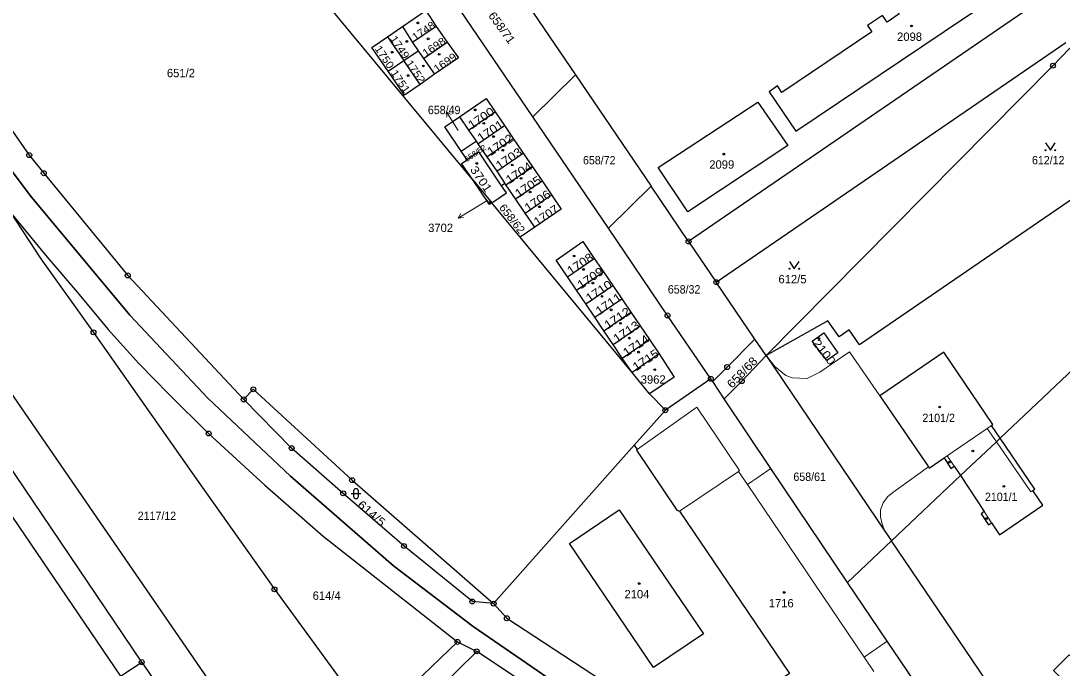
# Model space of a CAD drawing. Extents: x -679733 to -673243, y -1075091 to -1066557.
# Drawn here: x -675852.7 to -675641.2, y -1071377.5 to -1071246 of the extents above; entities that cross this region are included whole.
import ezdxf
from ezdxf.enums import TextEntityAlignment as Align

# ---------------------------------------------------------------- set-up
doc = ezdxf.new("R2010")
doc.units = 0
doc.header["$LTSCALE"] = 0.68
for name, color, linetype, lineweight in [('1', 7, 'Continuous', 25), ('3', 7, 'Continuous', 25), ('4', 7, 'Continuous', 13), ('5', 7, 'Continuous', 25), ('6', 7, 'Continuous', 35), ('7', 7, 'Continuous', 13), ('8', 7, 'Continuous', 25)]:
    doc.layers.add(name, color=color, linetype=linetype, lineweight=lineweight)
doc.layers.add('2', color=7, linetype='Continuous')

msp = doc.modelspace()

# ---------------------------------------------------------------- linework, layer by layer
at = {"layer": '1'}
for p, q in [((-675775.16, -1071247.14), (-675773.18, -1071250.45)), ((-675768.34, -1071247.14), (-675773.18, -1071250.45)), ((-675711.45, -1071299.09), (-675640.44, -1071250.45)), ((-675778.11, -1071256.26), (-675774.94, -1071254.09)), ((-675771.61, -1071258.96), (-675774.94, -1071254.09)), ((-675770.94, -1071253.64), (-675768.66, -1071256.87)), ((-675768.66, -1071256.87), (-675771.61, -1071258.96)), ((-675748.74, -1071265.5), (-675740.03, -1071257)), ((-675759.88, -1071270.97), (-675754.48, -1071267.28)), ((-675763.25, -1071272.51), (-675760.23, -1071270.45)), ((-675756.05, -1071276.58), (-675750.66, -1071272.9)), ((-675754.19, -1071279.32), (-675748.8, -1071275.64)), ((-675760.93, -1071278.3), (-675757.05, -1071283)), ((-675752.24, -1071282.18), (-675746.85, -1071278.5)), ((-675750.29, -1071285.05), (-675744.91, -1071281.37)), ((-675741.69, -1071297.98), (-675736.23, -1071294.25)), ((-675739.85, -1071300.71), (-675734.38, -1071296.98)), ((-675737.97, -1071303.5), (-675732.48, -1071299.76)), ((-675736.15, -1071306.2), (-675730.65, -1071302.45)), ((-675734.29, -1071308.95), (-675728.79, -1071305.19)), ((-675732.42, -1071311.72), (-675726.91, -1071307.96)), ((-675730.54, -1071314.51), (-675725.02, -1071310.73)), ((-675701.34, -1071314.01), (-675703.63, -1071310.63)), ((-675723.03, -1071313.66), (-675728.56, -1071317.44)), ((-675728.12, -1071332.22), (-675756.68, -1071364.37)), ((-675661.86, -1071338.37), (-675675.87, -1071351.59)), ((-675781.29, -1071388.68), (-675764, -1071372.14)), ((-675828.15, -1071376.24), (-675817.07, -1071392.61))]:
    msp.add_line(p, q, dxfattribs=at)
for points in [[(-675828.15, -1071376.24), (-675863.07, -1071324.61), (-675918.9, -1071243.14), (-675974.74, -1071161.07), (-676000.25, -1071117.38), (-676033.26, -1071055.17), (-676034.84, -1071052.11), (-676046.89, -1071024.68), (-676041.61, -1071015.35)], [(-675733.36, -1071288.15), (-675748.74, -1071265.5), (-675769.02, -1071235.61), (-675786.01, -1071210.59), (-675787.82, -1071207.93), (-675847.1, -1071120.6)], [(-675918.01, -1071130.85), (-675918.58, -1071131.4), (-675920.58, -1071133.87), (-675931.7, -1071157.01), (-675894.21, -1071211.19), (-675851, -1071273.28), (-675848.04, -1071276.97), (-675830.99, -1071297.72), (-675807.43, -1071322.9)], [(-675777.54, -1071201.72), (-675775.95, -1071204.06), (-675760.4, -1071226.97), (-675740.03, -1071257), (-675724.68, -1071279.62)], [(-675757.05, -1071283), (-675757.52, -1071283.32), (-675760.93, -1071278.3), (-675810.32, -1071218.7)], [(-675621.91, -1071225.55), (-675717.08, -1071290.82), (-675711.45, -1071299.09)], [(-675775.16, -1071247.14), (-675770.43, -1071243.9), (-675768.34, -1071247.14), (-675766.09, -1071250.33)], [(-675778.11, -1071256.26), (-675781.42, -1071251.41), (-675778.25, -1071249.25), (-675775.16, -1071247.14)], [(-675778.25, -1071249.25), (-675774.94, -1071254.09), (-675772.02, -1071252.09)], [(-675773.18, -1071250.45), (-675772.02, -1071252.09), (-675770.94, -1071253.64), (-675766.09, -1071250.33)], [(-675766.09, -1071250.33), (-675763.81, -1071253.56), (-675768.66, -1071256.87)], [(-675639.66, -1071251.6), (-675638.75, -1071252.92), (-675625.34, -1071272.75), (-675682.36, -1071311.83), (-675684.46, -1071308.79), (-675686.52, -1071310.21), (-675688.79, -1071306.91), (-675701.34, -1071314.01)], [(-675701.34, -1071314.01), (-675643.08, -1071255.13), (-675639.66, -1071251.6)], [(-675771.61, -1071258.96), (-675774.78, -1071261.13), (-675778.11, -1071256.26)], [(-675763.61, -1071265.49), (-675758.21, -1071261.8), (-675756.36, -1071264.52), (-675754.48, -1071267.28)], [(-675763.25, -1071272.51), (-675766.62, -1071267.55), (-675763.61, -1071265.49)], [(-675763.61, -1071265.49), (-675761.76, -1071268.2), (-675756.36, -1071264.52)], [(-675754.48, -1071267.28), (-675752.68, -1071269.93), (-675750.66, -1071272.9), (-675748.8, -1071275.64), (-675746.85, -1071278.5), (-675744.91, -1071281.37)], [(-675761.76, -1071268.2), (-675760.23, -1071270.45), (-675759.88, -1071270.97), (-675758.08, -1071273.61), (-675752.68, -1071269.93)], [(-675760.93, -1071278.3), (-675763.17, -1071275.02), (-675762.05, -1071274.26), (-675763.25, -1071272.51)], [(-675755.05, -1071279.5), (-675759.68, -1071272.64), (-675762.05, -1071274.26)], [(-675758.08, -1071273.61), (-675756.05, -1071276.58), (-675754.38, -1071279.05)], [(-675757.05, -1071283), (-675754.05, -1071280.97), (-675755.05, -1071279.5)], [(-675752.24, -1071282.18), (-675754.19, -1071279.32), (-675754.38, -1071279.05), (-675755.05, -1071279.5)], [(-675717.08, -1071290.82), (-675724.68, -1071279.62), (-675733.36, -1071288.15)], [(-675748.32, -1071287.94), (-675750.29, -1071285.05), (-675752.24, -1071282.18)], [(-675744.91, -1071281.37), (-675742.94, -1071284.26), (-675748.32, -1071287.94), (-675751.28, -1071289.97)], [(-675721.8, -1071325.1), (-675725.02, -1071321.79), (-675728.56, -1071317.44), (-675751.28, -1071289.97), (-675757.05, -1071283)], [(-675854.82, -1071284.95), (-675848.63, -1071294.37), (-675837.94, -1071309.28), (-675816.23, -1071340.27), (-675801.2, -1071361.46), (-675781.29, -1071388.68)], [(-675854.82, -1071284.95), (-675847.64, -1071293.68), (-675841.21, -1071301.18), (-675834.97, -1071308.68), (-675828.73, -1071315.58), (-675822.64, -1071321.8), (-675814.56, -1071329.82), (-675803.16, -1071340.34), (-675791.31, -1071350.7), (-675764, -1071372.14), (-675760.12, -1071374.06)], [(-675712.56, -1071318.72), (-675721.36, -1071305.84), (-675733.36, -1071288.15)], [(-675741.69, -1071297.98), (-675743.99, -1071294.59), (-675738.54, -1071290.86), (-675736.23, -1071294.25), (-675734.38, -1071296.98)], [(-675612.57, -1071291.1), (-675610.7, -1071293.87), (-675610.59, -1071297.11), (-675612.23, -1071298.9), (-675618.14, -1071303.25), (-675629.29, -1071309.43), (-675630.15, -1071308.44), (-675653.82, -1071330.79)], [(-675847.63, -1071414.41), (-675850.21, -1071416.33), (-675866.27, -1071371.22), (-675873.33, -1071374.74), (-675886.25, -1071340.1), (-675896.49, -1071301.05), (-675888.9, -1071295.99), (-675877.65, -1071312.62), (-675832.44, -1071379.13), (-675828.15, -1071376.24)], [(-675734.38, -1071296.98), (-675732.48, -1071299.76), (-675730.65, -1071302.45), (-675728.79, -1071305.19), (-675726.91, -1071307.96), (-675725.02, -1071310.73), (-675723.03, -1071313.66)], [(-675728.56, -1071317.44), (-675730.54, -1071314.51), (-675732.42, -1071311.72), (-675734.29, -1071308.95), (-675736.15, -1071306.2), (-675737.97, -1071303.5), (-675739.85, -1071300.71), (-675741.69, -1071297.98)], [(-675712.17, -1071319.29), (-675709.25, -1071316.33), (-675703.63, -1071310.63), (-675711.45, -1071299.09)], [(-675867.83, -1071302.12), (-675854.84, -1071321.36), (-675808.93, -1071388.15)], [(-675723.03, -1071313.66), (-675720.04, -1071318.36), (-675725.02, -1071321.79)], [(-675709.83, -1071322.78), (-675706.28, -1071319.19), (-675701.34, -1071314.01)], [(-675701.34, -1071314.01), (-675677.19, -1071349.64), (-675675.87, -1071351.59)], [(-675653.82, -1071330.79), (-675655.58, -1071328.21), (-675655.29, -1071328.01), (-675665.22, -1071313.29), (-675678.27, -1071322.17), (-675668.38, -1071336.61), (-675668.21, -1071336.86), (-675665.2, -1071334.79), (-675663.79, -1071336.91), (-675663.12, -1071336.47), (-675661.86, -1071338.37)], [(-675712.56, -1071318.72), (-675721.8, -1071325.1), (-675728.12, -1071332.22)], [(-675684.83, -1071360.05), (-675700.35, -1071336.92), (-675709.83, -1071322.78), (-675712.17, -1071319.29), (-675712.56, -1071318.72)], [(-675807.43, -1071322.9), (-675805.49, -1071320.85), (-675785.42, -1071339.3), (-675756.68, -1071364.37)], [(-675756.68, -1071364.37), (-675761, -1071363.94), (-675774.88, -1071352.67), (-675787.22, -1071341.98), (-675797.7, -1071332.78), (-675807.43, -1071322.9)], [(-675653.82, -1071330.79), (-675654.56, -1071331.48), (-675661.86, -1071338.37)], [(-675661.86, -1071338.37), (-675657.02, -1071345.68), (-675657.69, -1071346.12), (-675656.19, -1071348.37), (-675655.53, -1071347.93), (-675653.91, -1071350.38), (-675645.13, -1071344.38), (-675647.18, -1071341.38), (-675646.76, -1071341.1), (-675653.82, -1071330.79)], [(-675728.12, -1071332.22), (-675727.53, -1071333.07), (-675727.69, -1071333.19), (-675719.45, -1071345.36), (-675718.91, -1071345.6), (-675696.57, -1071378.57), (-675700.3, -1071381.1), (-675695.5, -1071388.17), (-675691.77, -1071385.65), (-675691.39, -1071386.22), (-675683.15, -1071398.77), (-675664.28, -1071390.81)], [(-675641.41, -1071402.47), (-675675.87, -1071351.59), (-675684.83, -1071360.05)], [(-675664.28, -1071390.81), (-675669.88, -1071382.11), (-675676.73, -1071372.01), (-675684.83, -1071360.05)], [(-675756.68, -1071364.37), (-675753.98, -1071367.34), (-675717.68, -1071391.05), (-675698.75, -1071406.23)], [(-675743.35, -1071385.17), (-675760.12, -1071374.06), (-675782.59, -1071396.19)]]:
    msp.add_lwpolyline(points, dxfattribs=at)
for points in [[(-675698.11, -1071260.57), (-675699, -1071259.25), (-675700.72, -1071260.46), (-675695.33, -1071268.43), (-675660.84, -1071245.27), (-675639.9, -1071231.48), (-675644.56, -1071224.62), (-675665.34, -1071238.69), (-675669.39, -1071241.4), (-675672.55, -1071243.47), (-675673.46, -1071242.13), (-675675.19, -1071243.26), (-675674.28, -1071244.61), (-675676.77, -1071246.28), (-675677.68, -1071244.94), (-675680.72, -1071246.98), (-675679.84, -1071248.28)], [(-675723.24, -1071275.83), (-675703, -1071262.51), (-675696.89, -1071271.35), (-675717.22, -1071284.81)], [(-675686.8, -1071313.41), (-675689.03, -1071315.01), (-675691.98, -1071311.04), (-675689.58, -1071309.38)], [(-675724.19, -1071377.33), (-675741.28, -1071352.18), (-675731.16, -1071345.31), (-675714.08, -1071370.47)], [(-675641.68, -1071382.98), (-675639.84, -1071381.14), (-675643, -1071377.98), (-675639.77, -1071374.75), (-675636.61, -1071377.91), (-675619.55, -1071361.2), (-675611.99, -1071368.93), (-675634.15, -1071390.66)]]:
    msp.add_lwpolyline(points, close=True, dxfattribs=at)
at = {"layer": '3'}
for p, q in [((-675785.141, -1071341.531), (-675785.141, -1071342.532)), ((-675784.139, -1071342.532), (-675784.139, -1071341.531)), ((-675785.641, -1071342.031), (-675783.639, -1071342.031))]:
    msp.add_line(p, q, dxfattribs=at)
for points in [[(-675644.6, -1071270.789), (-675643.6, -1071272.29), (-675642.6, -1071270.789)], [(-675696.61, -1071294.859), (-675695.61, -1071296.36), (-675694.61, -1071294.859)]]:
    msp.add_lwpolyline(points, dxfattribs=at)
for centre in [(-675644.6, -1071272.2895), (-675642.6, -1071272.2895), (-675696.61, -1071296.3595), (-675694.61, -1071296.3595)]:
    msp.add_circle(centre, 0.1, dxfattribs=at)
for centre, start, end in [((-675784.64, -1071341.5309), 0, 180), ((-675784.64, -1071342.5309), 180, 359.98789)]:
    msp.add_arc(centre, 0.5, start, end, dxfattribs=at)
at = {"layer": '4'}
for p, q in [((-675699.55, -1071316.19), (-675701.34, -1071314.01)), ((-675684.42, -1071313.25), (-675690.41, -1071317.35)), ((-675678.27, -1071322.17), (-675684.42, -1071313.25)), ((-675697.32, -1071318.02), (-675699.55, -1071316.19)), ((-675695.99, -1071318.54), (-675697.32, -1071318.02)), ((-675690.41, -1071317.35), (-675693.03, -1071318.62)), ((-675693.03, -1071318.62), (-675695.99, -1071318.54)), ((-675727.53, -1071333.07), (-675715.42, -1071324.49)), ((-675715.42, -1071324.49), (-675706.72, -1071337.34)), ((-675664.53, -1071334.35), (-675656.41, -1071328.78)), ((-675656.41, -1071328.78), (-675655.58, -1071328.21)), ((-675656.41, -1071328.78), (-675654.56, -1071331.48)), ((-675654.56, -1071331.48), (-675647.59, -1071341.67)), ((-675665.2, -1071334.79), (-675664.53, -1071334.35)), ((-675664.53, -1071334.35), (-675663.12, -1071336.47)), ((-675706.97, -1071337.51), (-675718.91, -1071345.6)), ((-675706.72, -1071337.34), (-675706.97, -1071337.51)), ((-675706.97, -1071337.51), (-675705.13, -1071340.19)), ((-675705.13, -1071340.19), (-675700.35, -1071336.92)), ((-675668.38, -1071336.61), (-675675.63, -1071341.78)), ((-675705.13, -1071340.19), (-675681.43, -1071375.23)), ((-675647.59, -1071341.67), (-675647.18, -1071341.38)), ((-675676.68, -1071342.7), (-675677.54, -1071343.91)), ((-675675.63, -1071341.78), (-675676.68, -1071342.7)), ((-675677.54, -1071343.91), (-675678.09, -1071345.29)), ((-675657.02, -1071345.68), (-675655.53, -1071347.93)), ((-675677.74, -1071348.26), (-675677.19, -1071349.64)), ((-675681.43, -1071375.23), (-675676.73, -1071372.01)), ((-675681.43, -1071375.23), (-675679.45, -1071378.13))]:
    msp.add_line(p, q, dxfattribs=at)
msp.add_lwpolyline([(-675678.09, -1071345.29), (-675678.08, -1071346.73), (-675677.74, -1071348.26)], dxfattribs=at)
at = {"layer": '5'}
for centre in [(-675772.0668, -1071246.4392), (-675671.8068, -1071247.0592), (-675774.2968, -1071250.2092), (-675769.9768, -1071249.6792), (-675777.2768, -1071252.3892), (-675767.7468, -1071252.8292), (-675770.9568, -1071255.1892), (-675774.0268, -1071257.1392), (-675760.4168, -1071264.1092), (-675758.6668, -1071266.8392), (-675756.6868, -1071269.5192), (-675754.8168, -1071272.2992), (-675709.9368, -1071273.0792), (-675760.1068, -1071274.9692), (-675752.8968, -1071275.2992), (-675751.0968, -1071278.0092), (-675749.2568, -1071280.7892), (-675757.5168, -1071282.8692), (-675747.3668, -1071283.7792), (-675740.3368, -1071293.7692), (-675738.4368, -1071296.5092), (-675736.5168, -1071299.2692), (-675734.6768, -1071301.9592), (-675732.8268, -1071304.7092), (-675730.9268, -1071307.4392), (-675729.1068, -1071310.4492), (-675690.5968, -1071310.5492), (-675727.2468, -1071313.2992), (-675723.9568, -1071316.8492), (-675666.0768, -1071324.4492), (-675659.3368, -1071333.3692), (-675664.1668, -1071335.6592), (-675653.0368, -1071340.5392), (-675656.5568, -1071347.0992), (-675727.0968, -1071360.2892), (-675697.6468, -1071362.0892)]:
    msp.add_circle(centre, 0.175, dxfattribs=at)
at = {"layer": '6'}
for p, q in [((-675850.79, -1071281.48), (-675864.57, -1071263.24)), ((-675830.58, -1071305.81), (-675850.79, -1071281.48)), ((-675814.69, -1071322.64), (-675830.58, -1071305.81)), ((-675797.91, -1071338.51), (-675814.69, -1071322.64)), ((-675776.99, -1071356.66), (-675797.91, -1071338.51)), ((-675760.84, -1071369), (-675776.99, -1071356.66)), ((-675715.13, -1071400.38), (-675760.84, -1071369))]:
    msp.add_line(p, q, dxfattribs=at)
at = {"layer": '7'}
for p, q in [((-675766.26, -1071264.475), (-675766.154, -1071265.59)), ((-675763.912, -1071286.076), (-675762.796, -1071285.989))]:
    msp.add_line(p, q, dxfattribs=at)
for points in [[(-675763.86, -1071268.29), (-675764.67, -1071267.02), (-675766.26, -1071264.475), (-675765.305, -1071265.059)], [(-675757.84, -1071282.44), (-675761.34, -1071284.53), (-675763.912, -1071286.076), (-675763.312, -1071285.131)]]:
    msp.add_lwpolyline(points, dxfattribs=at)
at = {"layer": '8'}
for centre, radius in [((-675643.08, -1071255.1299), 0.5), ((-675643.08, -1071255.1299), 0.0303), ((-675851, -1071273.2799), 0.5), ((-675851, -1071273.2799), 0.0303), ((-675848.04, -1071276.9699), 0.5), ((-675848.04, -1071276.9699), 0.0303), ((-675717.08, -1071290.8199), 0.5), ((-675717.08, -1071290.8199), 0.0303), ((-675830.99, -1071297.7199), 0.5), ((-675830.99, -1071297.7199), 0.0303), ((-675711.45, -1071299.0899), 0.5), ((-675711.45, -1071299.0899), 0.0303), ((-675721.36, -1071305.8399), 0.5), ((-675721.36, -1071305.8399), 0.0303), ((-675837.94, -1071309.2799), 0.5), ((-675837.94, -1071309.2799), 0.0303), ((-675709.25, -1071316.3299), 0.5), ((-675709.25, -1071316.3299), 0.0303), ((-675712.56, -1071318.7199), 0.5), ((-675805.49, -1071320.8499), 0.5), ((-675712.56, -1071318.7199), 0.0303), ((-675706.28, -1071319.1899), 0.5), ((-675706.28, -1071319.1899), 0.0303), ((-675807.43, -1071322.8999), 0.5), ((-675805.49, -1071320.8499), 0.0303), ((-675807.43, -1071322.8999), 0.0303), ((-675721.8, -1071325.0999), 0.5), ((-675721.8, -1071325.0999), 0.0303), ((-675814.56, -1071329.8199), 0.5), ((-675814.56, -1071329.8199), 0.0303), ((-675797.7, -1071332.7799), 0.5), ((-675797.7, -1071332.7799), 0.0303), ((-675785.42, -1071339.2999), 0.5), ((-675785.42, -1071339.2999), 0.0303), ((-675787.22, -1071341.9799), 0.5), ((-675787.22, -1071341.9799), 0.0303), ((-675774.88, -1071352.6699), 0.5), ((-675774.88, -1071352.6699), 0.0303), ((-675801.2, -1071361.4599), 0.5), ((-675801.2, -1071361.4599), 0.0303), ((-675761, -1071363.9399), 0.5), ((-675761, -1071363.9399), 0.0303), ((-675756.68, -1071364.3699), 0.5), ((-675756.68, -1071364.3699), 0.0303), ((-675753.98, -1071367.3399), 0.5), ((-675753.98, -1071367.3399), 0.0303), ((-675764, -1071372.1399), 0.5), ((-675764, -1071372.1399), 0.0303), ((-675760.12, -1071374.0599), 0.5), ((-675760.12, -1071374.0599), 0.0303), ((-675828.15, -1071376.2399), 0.5), ((-675828.15, -1071376.2399), 0.0303)]:
    msp.add_circle(centre, radius, dxfattribs=at)

# ---------------------------------------------------------------- texts
at = {"layer": '2', "width": 1.05}
msp.add_text('658/71', height=1.7, rotation=306, dxfattribs=at).set_placement((-675757.847, -1071244.969))
at = {"layer": '2'}
for s, height, rotation, width, p in [('1748', 1.5, 34, 1.15, (-675770.5104, -1071248.6924)), ('1749', 1.5, 304, 1.15, (-675776.3324, -1071251.7886)), ('1698', 1.5, 34, 1.15, (-675768.3804, -1071251.9324)), ('1750', 1.5, 304, 1.15, (-675779.4624, -1071253.7886)), ('1699', 1.5, 35, 1.15, (-675766.1222, -1071255.1034)), ('1752', 1.5, 304, 1.15, (-675773.1424, -1071256.7286)), ('1751', 1.5, 304, 1.15, (-675776.2124, -1071258.7186)), ('1700', 1.7, 34, 1.15, (-675758.7373, -1071266.4701)), ('1701', 1.7, 34, 1.15, (-675756.8573, -1071269.0801)), ('1702', 1.7, 34, 1.15, (-675754.8873, -1071271.9001)), ('658/52', 1.14, 34, 1.05, (-675760.0882, -1071273.3787)), ('1703', 1.7, 34, 1.15, (-675753.1273, -1071274.6801)), ('3701', 1.7, 304, 1.15, (-675759.9201, -1071278.6317)), ('1704', 1.7, 34, 1.15, (-675751.0973, -1071277.5901)), ('1705', 1.7, 34, 1.15, (-675749.2273, -1071280.4001)), ('1706', 1.7, 34, 1.15, (-675747.2873, -1071283.2701)), ('658/62', 1.6, 308, 1.05, (-675753.553, -1071286.69)), ('1707', 1.6, 34, 1.15, (-675745.5934, -1071286.1212)), ('1708', 1.7, 34, 1.15, (-675738.6473, -1071296.0701)), ('1709', 1.7, 34, 1.15, (-675736.5573, -1071298.9401)), ('1710', 1.7, 34, 1.15, (-675734.8473, -1071301.6101)), ('1711', 1.7, 35, 1.15, (-675732.8575, -1071304.1986)), ('1712', 1.7, 34, 1.15, (-675731.0973, -1071307.0901)), ('1713', 1.7, 34, 1.15, (-675729.2673, -1071309.8501)), ('1714', 1.7, 34, 1.15, (-675727.2973, -1071312.6701)), ('2100', 1.7, 308, 1.15, (-675690.2068, -1071313.8017)), ('1715', 1.7, 34, 1.15, (-675725.3373, -1071315.6101)), ('658/68', 1.7, 46, 1.1, (-675705.5976, -1071318.0165)), ('614/5', 1.7, 319, 1.15, (-675782.0151, -1071346.6747))]:
    msp.add_text(s, height=height, rotation=rotation, dxfattribs=dict(at, width=width)).set_placement(p, align=Align.CENTER)
for s, p in [('2098', (-675672.2, -1071250.09)), ('651/2', (-675820.19, -1071257.47)), ('2099', (-675710.34, -1071276.04)), ('612/5', (-675695.98, -1071299.32)), ('3962', (-675724.27, -1071319.7)), ('614/4', (-675790.59, -1071363.6)), ('2104', (-675727.57, -1071363.29)), ('1716', (-675698.26, -1071365.13))]:
    msp.add_text(s, height=1.7, dxfattribs=at).set_placement(p, align=Align.CENTER)
at = {"layer": '2', "width": 0.95}
msp.add_text('658/49', height=1.7, dxfattribs=at).set_placement((-675763.42, -1071264.97), align=Align.RIGHT)
msp.add_text('658/72', height=1.7, dxfattribs=at).set_placement((-675738.53, -1071275.17))
for s, p in [('612/12', (-675644.039, -1071275.16)), ('658/32', (-675717.989, -1071301.4)), ('2101/2', (-675666.299, -1071327.499)), ('658/61', (-675692.489, -1071339.45)), ('2101/1', (-675653.589, -1071343.54)), ('2117/12', (-675825.06, -1071347.39))]:
    msp.add_text(s, height=1.7, dxfattribs=at).set_placement(p, align=Align.CENTER)
at = {"layer": '2'}
msp.add_text('3702', height=1.7, dxfattribs=at).set_placement((-675764.92, -1071288.903), align=Align.RIGHT)

doc.saveas('drawing.dxf')
